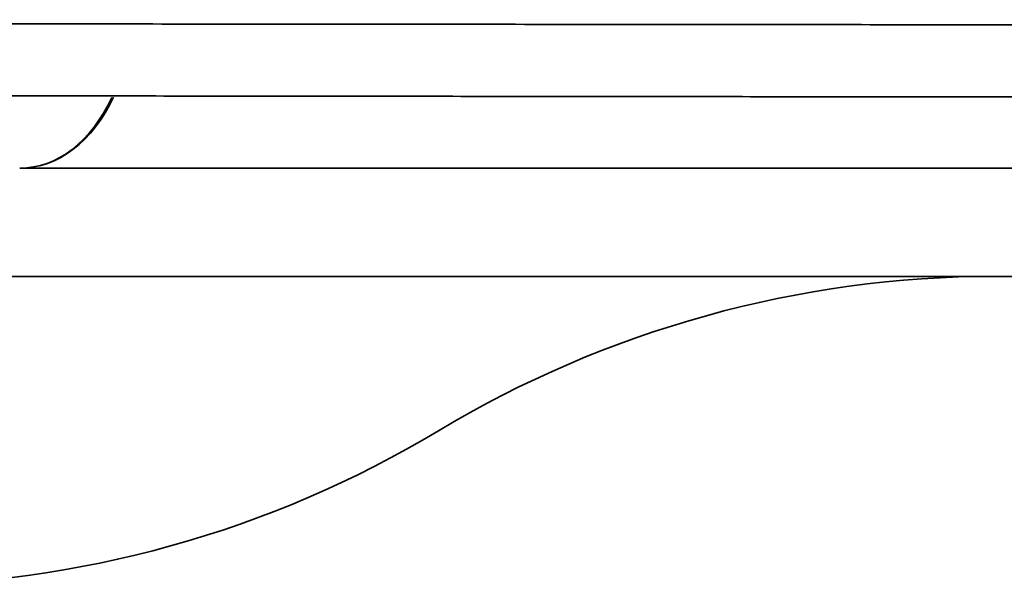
# Model space of a CAD drawing. Header units: millimetres. Extents: x -56303 to -45239, y -20463 to -4540.
# Tile 226 of 656: x -51903.744 to -51903.108, y -15909.132 to -15908.766. Entities that reach past the tile are written whole.
import ezdxf

# ---------------------------------------------------------------- set-up
doc = ezdxf.new("R2010")
doc.units = ezdxf.units.MM
doc.layers.add('_HVAC_urzadzenia', color=220, linetype='Continuous', lineweight=35)

# ---------------------------------------------------------------- blocks, each defined once
blk = doc.blocks.new('A$C41852E73')
at = {"linetype": 'Continuous'}
for p, q in [((50.93332, 5.96202), (53.27267, 5.96202)), ((52.77203, 5.89214), (50.57888, 5.89214))]:
    blk.add_line(p, q, dxfattribs=at)
at = {"linetype": 'Continuous', "extrusion": (0, 0, -1)}
blk.add_arc((-51.56389, 5.19327), 0.69887, 58.99728, 90, dxfattribs=at)
at = {"linetype": 'Continuous'}
blk.add_arc((50.84394, 6.39133), 0.69887, 270, 301.00272, dxfattribs=at)
for major_axis, ratio, start_param, end_param in [((-0.00013, -0.09984), 0.721261, 0.000362, 1.001745), ((0, 0.09984), 0.707107, 3.141589, 4.14032)]:
    blk.add_ellipse((50.93332, 6.06186), major_axis=major_axis, ratio=ratio, start_param=start_param, end_param=end_param, dxfattribs=at)
for points, knots in [([(47.49133, 6.05801), (47.53119, 6.05798), (47.6466, 6.05791), (47.8368, 6.05778), (48.0612, 6.05762), (48.28404, 6.05746), (48.50518, 6.0573), (48.7245, 6.05714), (48.94189, 6.05697), (49.15723, 6.05681), (49.37041, 6.05664), (49.5813, 6.05647), (49.78979, 6.05631), (49.99577, 6.05614), (50.19913, 6.05596), (50.39976, 6.05579), (50.59755, 6.05562), (50.79238, 6.05545), (50.98417, 6.05527), (51.17279, 6.0551), (51.35816, 6.05492), (51.54016, 6.05475), (51.71871, 6.05457), (51.89369, 6.0544), (52.06503, 6.05422), (52.23262, 6.05404), (52.39638, 6.05387), (52.55621, 6.05369), (52.71204, 6.05352), (52.86377, 6.05334), (53.01132, 6.05317), (53.15461, 6.053), (53.29357, 6.05282), (53.41986, 6.05266), (53.49882, 6.05256), (53.5338, 6.05251)], [0, 0, 0, 0, 0.016272, 0.047191, 0.078111, 0.109031, 0.139951, 0.17087, 0.20179, 0.23271, 0.263629, 0.294549, 0.325469, 0.356388, 0.387308, 0.418228, 0.449147, 0.480067, 0.510987, 0.541906, 0.572826, 0.603745, 0.634665, 0.665584, 0.696504, 0.727423, 0.758343, 0.789262, 0.820182, 0.851101, 0.88202, 0.912939, 0.943859, 0.974778, 1, 1, 1, 1]), ([(47.37401, 6.012), (47.41167, 6.01197), (47.52068, 6.01189), (47.70024, 6.01175), (47.91193, 6.01159), (48.12197, 6.01142), (48.33021, 6.01125), (48.53655, 6.01108), (48.74085, 6.01091), (48.94299, 6.01073), (49.14284, 6.01055), (49.3403, 6.01038), (49.53523, 6.0102), (49.72752, 6.01002), (49.91706, 6.00984), (50.10373, 6.00966), (50.28742, 6.00947), (50.46801, 6.00929), (50.6454, 6.0091), (50.81949, 6.00892), (50.99015, 6.00874), (51.1573, 6.00855), (51.32084, 6.00836), (51.48065, 6.00818), (51.63666, 6.00799), (51.78875, 6.00781), (51.93685, 6.00762), (52.08085, 6.00744), (52.22069, 6.00725), (52.35626, 6.00707), (52.48749, 6.00689), (52.61207, 6.00671), (52.70106, 6.00658), (52.74817, 6.00651), (52.75743, 6.00649)], [0, 0, 0, 0, 0.017139, 0.049704, 0.082271, 0.114837, 0.147404, 0.17997, 0.212536, 0.245103, 0.277669, 0.310235, 0.342801, 0.375368, 0.407934, 0.4405, 0.473067, 0.505633, 0.538199, 0.570765, 0.603331, 0.635898, 0.668464, 0.70103, 0.733596, 0.766162, 0.798728, 0.831294, 0.863859, 0.896425, 0.928991, 0.961556, 0.992408, 1, 1, 1, 1])]:
    blk.add_open_spline(points, degree=3, knots=knots, dxfattribs=at)

msp = doc.modelspace()

# ---------------------------------------------------------------- block references
at = {"layer": '_HVAC_urzadzenia'}
msp.add_blockref('A$C41852E73', (-51954.67751, -15914.82437), dxfattribs=at)

doc.saveas('drawing.dxf')
